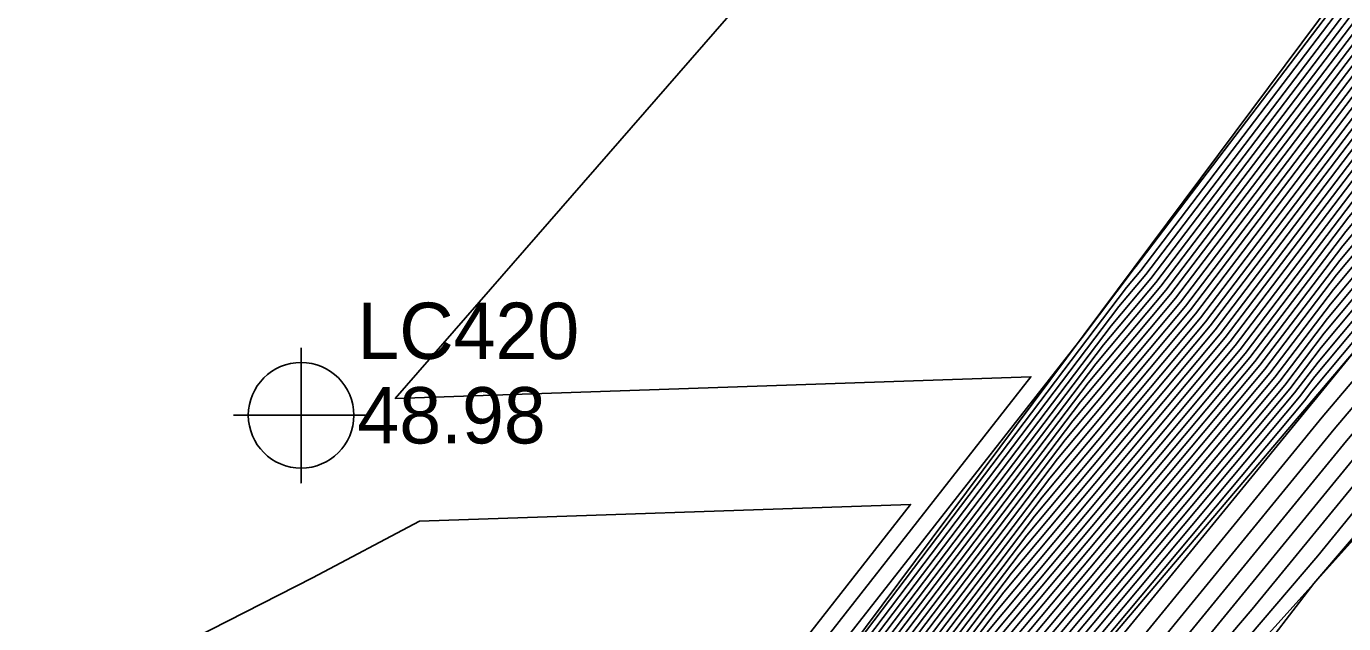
# Model space of a CAD drawing. Extents: x 2188792 to 2191981, y 386090 to 389710.
# Drawn here: x 2190748.2 to 2190806.7, y 388558.9 to 388585.4 of the extents above; entities that cross this region are included whole.
import ezdxf

# ---------------------------------------------------------------- set-up
doc = ezdxf.new("R2010")
doc.units = 0
for name, color, linetype in [('DTM Contours Major', 7, 'Continuous'), ('DTM Contours Minor', 7, 'Continuous'), ('Exist DTM Breakline', 7, 'Continuous'), ('Exist DTM Regular Point Underwater CELL', 7, 'Continuous'), ('Exist DTM Regular Point Underwater Cogo Elevation', 7, 'Continuous'), ('Exist DTM Regular Point Underwater Cogo Number', 7, 'Continuous')]:
    doc.layers.add(name, color=color, linetype=linetype)

msp = doc.modelspace()

# ---------------------------------------------------------------- linework, layer by layer
at = {"layer": 'DTM Contours Major'}
for points in [[(2190889.768, 388665.934), (2190873.748, 388648.661), (2190873.195, 388648.151), (2190852.936, 388626.236), (2190852.843, 388626.149), (2190852.794, 388626.065), (2190837.879, 388608.344), (2190837.578, 388607.834), (2190818.71, 388585.263), (2190805.315, 388569.253), (2190804.989, 388568.825), (2190785.829, 388545.954), (2190785.733, 388545.828), (2190785.643, 388545.721), (2190771.094, 388527.067), (2190770.377, 388526.214), (2190752.594, 388503.478)], [(2190876.141, 388657.589), (2190869.311, 388651.282), (2190855.594, 388636.444), (2190848.466, 388629.814), (2190844.753, 388623.442), (2190834.285, 388611.005), (2190829.688, 388603.209), (2190816.236, 388587.117), (2190806.687, 388575.703), (2190802.787, 388570.578), (2190789.24, 388554.408), (2190783.861, 388547.319), (2190778.784, 388541.24), (2190769.099, 388528.821), (2190761.187, 388519.417)], [(2190745.77, 388511.223), (2190764.767, 388531.995), (2190764.928, 388532.189), (2190765.099, 388532.373), (2190765.498, 388532.795), (2190780.116, 388550.299), (2190796.062, 388571.316), (2190798.381, 388574.084), (2190809.431, 388588.604), (2190811.29, 388590.826), (2190813.908, 388593.959), (2190827.096, 388616.325), (2190828.67, 388618.195), (2190839.713, 388637.144), (2190860.91, 388656.862)], [(2190674.383, 388654.473), (2190679.777, 388642.924), (2190682.556, 388643.208), (2190700.696, 388625.403), (2190726.132, 388614.208), (2190738.421, 388650.92), (2190760.309, 388650.016), (2190770.777, 388649.167), (2190792.854, 388619.348), (2190799.036, 388615.217), (2190804.709, 388598.44), (2190793.525, 388602.1), (2190764.602, 388568.931), (2190792.833, 388569.89), (2190778.596, 388551.726), (2190773.9, 388546.68), (2190763.624, 388535.812), (2190753.173, 388524.611), (2190744.564, 388514.235)], [(2190865.427, 388654.414), (2190858.252, 388646.653), (2190844.089, 388633.479), (2190836.711, 388620.819), (2190830.69, 388613.665), (2190821.798, 388598.584), (2190813.763, 388588.972), (2190808.059, 388582.154), (2190800.584, 388572.331), (2190792.651, 388562.862), (2190781.988, 388548.809), (2190771.926, 388536.759), (2190767.103, 388530.576), (2190751.996, 388512.619)], [(2190883.721, 388654.01), (2190875.851, 388645.429), (2190866.427, 388635.071), (2190855.591, 388623.261), (2190848.548, 388615.038), (2190840.802, 388605.993), (2190830.791, 388594.302), (2190821.283, 388583.202), (2190814.514, 388574.912), (2190807.384, 388566.516), (2190799.765, 388557.21), (2190788.056, 388543.511), (2190783.044, 388537.265), (2190773.604, 388525.152), (2190763.473, 388512.153)], [(2190874.944, 388653.125), (2190871.253, 388649.716), (2190854.265, 388631.34), (2190850.654, 388627.981), (2190848.773, 388624.753), (2190836.082, 388609.675), (2190833.633, 388605.521), (2190817.473, 388586.19), (2190806.001, 388572.478), (2190803.888, 388569.701), (2190787.534, 388550.181), (2190784.797, 388546.574), (2190782.214, 388543.48), (2190770.096, 388527.944), (2190765.782, 388522.815), (2190751.446, 388504.486)], [(2190867.369, 388652.848), (2190856.923, 388641.549), (2190846.278, 388631.647), (2190840.732, 388622.13), (2190832.487, 388612.335), (2190825.743, 388600.896), (2190815, 388588.044), (2190807.373, 388578.928), (2190801.685, 388571.454), (2190790.945, 388558.635), (2190782.924, 388548.064), (2190775.355, 388539), (2190768.101, 388529.699), (2190756.592, 388516.018)], [(2190859.581, 388651.757), (2190841.901, 388635.312), (2190832.691, 388619.507), (2190828.893, 388614.995), (2190817.853, 388596.271), (2190812.526, 388589.899), (2190808.745, 388585.379), (2190799.483, 388573.208), (2190794.356, 388567.089), (2190781.052, 388549.554), (2190768.496, 388534.519), (2190766.105, 388531.453), (2190747.401, 388509.22)]]:
    msp.add_lwpolyline(points, dxfattribs=at)
at = {"layer": 'DTM Contours Minor'}
for points in [[(2190888.864, 388666.864), (2190874.466, 388651.34), (2190872.029, 388649.09), (2190853.734, 388629.298), (2190851.53, 388627.248), (2190850.382, 388625.278), (2190836.801, 388609.142), (2190835.211, 388606.447), (2190817.968, 388585.819), (2190805.726, 388571.188), (2190804.328, 388569.351), (2190786.852, 388548.49), (2190785.171, 388546.275), (2190783.586, 388544.376), (2190770.495, 388527.593), (2190767.62, 388524.175), (2190751.905, 388504.083)], [(2190889.165, 388666.554), (2190874.226, 388650.447), (2190872.418, 388648.777), (2190853.468, 388628.277), (2190851.967, 388626.882), (2190851.186, 388625.54), (2190837.16, 388608.876), (2190836, 388606.909), (2190818.215, 388585.634), (2190805.589, 388570.543), (2190804.549, 388569.175), (2190786.511, 388547.645), (2190785.359, 388546.126), (2190784.271, 388544.824), (2190770.695, 388527.417), (2190768.539, 388524.855), (2190752.135, 388503.881)], [(2190889.467, 388666.244), (2190873.987, 388649.554), (2190872.806, 388648.464), (2190853.202, 388627.257), (2190852.405, 388626.515), (2190851.99, 388625.803), (2190837.52, 388608.61), (2190836.789, 388607.372), (2190818.462, 388585.448), (2190805.452, 388569.898), (2190804.769, 388569), (2190786.17, 388546.799), (2190785.546, 388545.977), (2190784.957, 388545.273), (2190770.895, 388527.242), (2190769.458, 388525.535), (2190752.364, 388503.679)], [(2190890.069, 388665.624), (2190876.821, 388651.34), (2190873.831, 388648.052), (2190873.604, 388647.804), (2190855.31, 388627.698), (2190853.38, 388625.594), (2190838.856, 388608.637), (2190838.317, 388608.007), (2190837.619, 388607.193), (2190830.334, 388598.687), (2190818.957, 388585.077), (2190807.553, 388571.447), (2190805.392, 388568.801), (2190805.237, 388568.618), (2190788.147, 388547.741), (2190786.156, 388545.412), (2190771.304, 388526.901), (2190771.295, 388526.89), (2190771.286, 388526.878), (2190771.227, 388526.806), (2190752.824, 388503.276)], [(2190890.53, 388665.187), (2190876.304, 388649.542), (2190874.166, 388647.21), (2190858.09, 388629.541), (2190853.933, 388625.011), (2190841.279, 388610.237), (2190838.938, 388607.504), (2190835.912, 388603.97), (2190819.417, 388584.712), (2190807.673, 388570.328), (2190805.774, 388568.093), (2190791.052, 388550.108), (2190786.631, 388544.937), (2190774.239, 388529.492), (2190771.872, 388526.456), (2190769.332, 388523.197), (2190753.485, 388503.626)], [(2190891.143, 388664.632), (2190878.776, 388651.031), (2190874.727, 388646.617), (2190860.869, 388631.385), (2190854.486, 388624.428), (2190843.702, 388611.838), (2190839.56, 388607), (2190834.205, 388600.748), (2190820.039, 388584.208), (2190809.953, 388571.856), (2190806.31, 388567.567), (2190793.956, 388552.475), (2190787.106, 388544.462), (2190777.174, 388532.083), (2190772.45, 388526.021), (2190767.379, 388519.516), (2190753.682, 388502.601)], [(2190745.129, 388513.038), (2190751.917, 388520.461), (2190757.875, 388527.642), (2190764.214, 388534.436), (2190778.935, 388550.006), (2190779.554, 388550.746), (2190797.085, 388573.852), (2190797.721, 388574.61), (2190809.842, 388590.539), (2190810.548, 388591.382), (2190811.541, 388592.571), (2190826.018, 388617.123), (2190826.258, 388617.408), (2190832.376, 388627.907), (2190821.762, 388627.349), (2190798.585, 388642.836), (2190786.948, 388658.554)], [(2190772.467, 388519.209), (2190775.862, 388523.505), (2190785.674, 388535.226), (2190790.471, 388541.3), (2190805.407, 388560.717), (2190808.478, 388564.311), (2190808.993, 388564.94), (2190821.356, 388579.495), (2190823.15, 388581.692), (2190825.67, 388584.635), (2190842.666, 388604.482), (2190855.816, 388619.838), (2190857.249, 388621.512), (2190874.764, 388640.601), (2190877.537, 388643.648), (2190891.138, 388658.479)], [(2190745.556, 388511.828), (2190760.483, 388528.15), (2190762.577, 388530.674), (2190764.804, 388533.061), (2190769.977, 388538.532), (2190779.928, 388550.448), (2190796.403, 388572.161), (2190798.161, 388574.259), (2190809.568, 388589.249), (2190811.042, 388591.012), (2190813.119, 388593.496), (2190826.737, 388616.591), (2190827.866, 388617.933), (2190839.275, 388637.511), (2190860.676, 388657.418)], [(2190875.902, 388656.696), (2190869.699, 388650.969), (2190855.328, 388635.424), (2190848.904, 388629.447), (2190845.557, 388623.704), (2190834.644, 388610.739), (2190830.477, 388603.671), (2190816.484, 388586.932), (2190806.55, 388575.058), (2190803.007, 388570.402), (2190788.899, 388553.563), (2190784.048, 388547.17), (2190779.47, 388541.688), (2190769.298, 388528.646), (2190762.106, 388520.096), (2190750.527, 388505.292)], [(2190888.666, 388656.99), (2190876.975, 388644.242), (2190871.985, 388638.758), (2190856.697, 388622.095), (2190853.393, 388618.238), (2190842.045, 388604.986), (2190827.377, 388587.857), (2190822.528, 388582.196), (2190819.075, 388577.967), (2190808.457, 388565.465), (2190805.573, 388561.944), (2190789.006, 388542.561), (2190788.914, 388542.446), (2190774.758, 388524.284), (2190759.566, 388504.79)], [(2190745.984, 388510.617), (2190761.018, 388527.057), (2190765.307, 388532.155), (2190765.753, 388532.727), (2190780.303, 388550.15), (2190795.721, 388570.47), (2190798.602, 388573.909), (2190809.294, 388587.959), (2190811.537, 388590.641), (2190814.697, 388594.421), (2190827.455, 388616.059), (2190829.474, 388618.458), (2190840.15, 388636.778), (2190860.644, 388655.841)], [(2190863.873, 388655.667), (2190859.315, 388650.736), (2190842.339, 388634.945), (2190833.495, 388619.769), (2190829.253, 388614.729), (2190818.642, 388596.734), (2190812.774, 388589.713), (2190808.608, 388584.734), (2190799.703, 388573.032), (2190794.015, 388566.243), (2190781.239, 388549.405), (2190769.182, 388534.967), (2190766.305, 388531.278), (2190748.32, 388509.9)], [(2190875.662, 388655.804), (2190870.087, 388650.656), (2190855.063, 388634.403), (2190849.341, 388629.081), (2190846.361, 388623.967), (2190835.004, 388610.473), (2190831.266, 388604.134), (2190816.731, 388586.746), (2190806.412, 388574.413), (2190803.227, 388570.227), (2190788.557, 388552.717), (2190784.235, 388547.021), (2190780.156, 388542.136), (2190769.498, 388528.47), (2190763.025, 388520.776), (2190750.757, 388505.091)], [(2190886.193, 388655.5), (2190876.413, 388644.835), (2190869.206, 388636.914), (2190856.144, 388622.678), (2190850.97, 388616.638), (2190841.424, 388605.489), (2190829.084, 388591.08), (2190821.905, 388582.699), (2190816.795, 388576.439), (2190807.92, 388565.991), (2190802.669, 388559.577), (2190788.531, 388543.036), (2190785.979, 388539.855), (2190774.181, 388524.718), (2190761.519, 388508.472)], [(2190864.261, 388655.354), (2190859.049, 388649.716), (2190842.776, 388634.579), (2190834.299, 388620.032), (2190829.612, 388614.463), (2190819.431, 388597.196), (2190813.021, 388589.528), (2190808.47, 388584.089), (2190799.923, 388572.857), (2190793.674, 388565.398), (2190781.426, 388549.256), (2190769.868, 388535.415), (2190766.504, 388531.102), (2190749.239, 388510.579)], [(2190864.65, 388655.04), (2190858.784, 388648.695), (2190843.214, 388634.212), (2190835.103, 388620.294), (2190829.971, 388614.197), (2190820.22, 388597.659), (2190813.268, 388589.342), (2190808.333, 388583.444), (2190800.143, 388572.682), (2190793.333, 388564.553), (2190781.614, 388549.107), (2190770.554, 388535.863), (2190766.704, 388530.927), (2190750.158, 388511.259)], [(2190875.423, 388654.911), (2190870.476, 388650.343), (2190854.797, 388633.382), (2190849.779, 388628.714), (2190847.165, 388624.229), (2190835.363, 388610.207), (2190832.055, 388604.596), (2190816.978, 388586.561), (2190806.275, 388573.768), (2190803.447, 388570.052), (2190788.216, 388551.872), (2190784.422, 388546.872), (2190780.842, 388542.584), (2190769.697, 388528.295), (2190763.944, 388521.456), (2190750.986, 388504.889)], [(2190745.343, 388512.433), (2190756.2, 388524.306), (2190760.226, 388529.158), (2190764.509, 388533.749), (2190774.456, 388544.269), (2190779.741, 388550.597), (2190796.744, 388573.006), (2190797.941, 388574.435), (2190809.705, 388589.894), (2190810.795, 388591.197), (2190812.33, 388593.034), (2190826.377, 388616.857), (2190827.062, 388617.671), (2190838.837, 388637.877), (2190845.832, 388644.384), (2190829.099, 388646.821), (2190814.232, 388646.039), (2190801.451, 388654.579)], [(2190746.198, 388510.012), (2190756.539, 388521.32), (2190765.506, 388531.98), (2190766.439, 388533.175), (2190780.49, 388550.001), (2190795.38, 388569.625), (2190798.822, 388573.734), (2190809.156, 388587.314), (2190811.784, 388590.455), (2190815.486, 388594.884), (2190827.815, 388615.793), (2190830.278, 388618.72), (2190840.588, 388636.411), (2190860.378, 388654.82)], [(2190865.038, 388654.727), (2190858.518, 388647.674), (2190843.652, 388633.846), (2190835.907, 388620.556), (2190830.331, 388613.931), (2190821.009, 388598.121), (2190813.516, 388589.157), (2190808.196, 388582.799), (2190800.364, 388572.506), (2190792.992, 388563.707), (2190781.801, 388548.958), (2190771.24, 388536.311), (2190766.903, 388530.751), (2190751.077, 388511.939)], [(2190778.862, 388653.861), (2190795.719, 388631.092), (2190817.377, 388616.62), (2190820.23, 388608.183), (2190810.752, 388592.109), (2190810.3, 388591.568), (2190809.98, 388591.184), (2190797.5, 388574.785), (2190797.426, 388574.697), (2190795.108, 388571.641), (2190779.096, 388551.212), (2190776.914, 388548.868), (2190763.919, 388535.124), (2190755.524, 388526.127), (2190747.633, 388516.616)], [(2190875.184, 388654.018), (2190870.864, 388650.03), (2190854.531, 388632.361), (2190850.217, 388628.348), (2190847.969, 388624.491), (2190835.722, 388609.941), (2190832.844, 388605.059), (2190817.226, 388586.375), (2190806.138, 388573.123), (2190803.668, 388569.877), (2190787.875, 388551.026), (2190784.61, 388546.723), (2190781.528, 388543.032), (2190769.897, 388528.119), (2190764.863, 388522.136), (2190751.216, 388504.687)], [(2190752.06, 388515.583), (2190765.706, 388531.804), (2190767.124, 388533.623), (2190780.677, 388549.852), (2190795.039, 388568.78), (2190799.042, 388573.558), (2190809.019, 388586.669), (2190812.032, 388590.27), (2190816.275, 388595.346), (2190828.174, 388615.527), (2190831.082, 388618.982), (2190841.026, 388636.045), (2190860.112, 388653.799)], [(2190865.815, 388654.101), (2190857.986, 388645.632), (2190844.527, 388633.113), (2190837.515, 388621.081), (2190831.05, 388613.399), (2190822.587, 388599.046), (2190814.01, 388588.786), (2190807.922, 388581.509), (2190800.804, 388572.156), (2190792.31, 388562.016), (2190782.175, 388548.66), (2190772.611, 388537.207), (2190767.302, 388530.4), (2190752.915, 388513.298)], [(2190866.203, 388653.788), (2190857.72, 388644.611), (2190844.965, 388632.746), (2190838.32, 388621.343), (2190831.409, 388613.133), (2190823.376, 388599.509), (2190814.258, 388588.601), (2190807.784, 388580.864), (2190801.024, 388571.98), (2190791.969, 388561.171), (2190782.363, 388548.511), (2190773.297, 388537.655), (2190767.502, 388530.225), (2190753.834, 388513.978)], [(2190866.592, 388653.475), (2190857.455, 388643.59), (2190845.402, 388632.38), (2190839.124, 388621.606), (2190831.769, 388612.867), (2190824.165, 388599.971), (2190814.505, 388588.415), (2190807.647, 388580.218), (2190801.245, 388571.805), (2190791.628, 388560.326), (2190782.55, 388548.362), (2190773.983, 388538.103), (2190767.702, 388530.049), (2190754.753, 388514.658)], [(2190866.98, 388653.161), (2190857.189, 388642.57), (2190845.84, 388632.013), (2190839.928, 388621.868), (2190832.128, 388612.601), (2190824.954, 388600.434), (2190814.752, 388588.23), (2190807.51, 388579.573), (2190801.465, 388571.63), (2190791.286, 388559.48), (2190782.737, 388548.213), (2190774.669, 388538.551), (2190767.901, 388529.874), (2190755.672, 388515.338)], [(2190747.581, 388509.846), (2190765.906, 388531.629), (2190767.81, 388534.071), (2190780.865, 388549.703), (2190794.698, 388567.934), (2190799.262, 388573.383), (2190808.882, 388586.024), (2190812.279, 388590.084), (2190817.064, 388595.809), (2190828.534, 388615.261), (2190831.886, 388619.245), (2190841.463, 388635.678), (2190859.847, 388652.778)], [(2190867.757, 388652.535), (2190856.657, 388640.528), (2190846.715, 388631.28), (2190841.536, 388622.393), (2190832.847, 388612.069), (2190826.532, 388601.359), (2190815.247, 388587.859), (2190807.236, 388578.283), (2190801.905, 388571.279), (2190790.604, 388557.79), (2190783.112, 388547.915), (2190776.041, 388539.448), (2190768.3, 388529.523), (2190757.511, 388516.697)], [(2190881.249, 388652.521), (2190875.289, 388646.023), (2190863.648, 388633.228), (2190855.038, 388623.845), (2190846.125, 388613.438), (2190840.181, 388606.497), (2190832.498, 388597.525), (2190820.661, 388583.705), (2190812.234, 388573.384), (2190806.847, 388567.042), (2190796.86, 388554.842), (2190787.581, 388543.987), (2190780.109, 388534.674), (2190773.027, 388525.587), (2190765.426, 388515.834)], [(2190874.705, 388652.232), (2190871.641, 388649.403), (2190853.999, 388630.319), (2190851.092, 388627.615), (2190849.578, 388625.016), (2190836.441, 388609.408), (2190834.422, 388605.984), (2190817.72, 388586.004), (2190805.864, 388571.833), (2190804.108, 388569.526), (2190787.193, 388549.336), (2190784.984, 388546.425), (2190782.9, 388543.928), (2190770.296, 388527.768), (2190766.701, 388523.495), (2190751.675, 388504.284)], [(2190868.145, 388652.222), (2190856.392, 388639.507), (2190847.153, 388630.914), (2190842.34, 388622.655), (2190833.206, 388611.803), (2190827.321, 388601.821), (2190815.494, 388587.673), (2190807.098, 388577.638), (2190802.126, 388571.104), (2190790.263, 388556.944), (2190783.299, 388547.766), (2190776.727, 388539.896), (2190768.5, 388529.348), (2190758.43, 388517.377)], [(2190671.736, 388651.826), (2190673.929, 388647.13), (2190671.917, 388640.626), (2190675.774, 388634.639), (2190686.956, 388619.434), (2190684.619, 388615.403), (2190687.402, 388602.653), (2190714.969, 388588.766), (2190716.131, 388573.708), (2190724.268, 388553.991), (2190750.384, 388555.6), (2190760.926, 388560.965), (2190765.672, 388563.484), (2190787.491, 388564.226), (2190778.097, 388552.24), (2190770.886, 388544.492), (2190763.329, 388536.5), (2190750.823, 388523.095), (2190743.939, 388514.8)], [(2190868.534, 388651.909), (2190856.126, 388638.486), (2190847.591, 388630.547), (2190843.144, 388622.917), (2190833.566, 388611.537), (2190828.11, 388602.284), (2190815.742, 388587.488), (2190806.961, 388576.993), (2190802.346, 388570.928), (2190789.922, 388556.099), (2190783.486, 388547.617), (2190777.413, 388540.344), (2190768.699, 388529.172), (2190759.349, 388518.057)], [(2190868.922, 388651.596), (2190855.86, 388637.465), (2190848.028, 388630.18), (2190843.949, 388623.18), (2190833.925, 388611.271), (2190828.899, 388602.746), (2190815.989, 388587.303), (2190806.824, 388576.348), (2190802.566, 388570.753), (2190789.581, 388555.253), (2190783.673, 388547.468), (2190778.098, 388540.792), (2190768.899, 388528.997), (2190760.268, 388518.737)]]:
    msp.add_lwpolyline(points, dxfattribs=at)
at = {"layer": 'Exist DTM Breakline'}
for points in [[(2190573.365, 388260.981), (2190597.901, 388295.54), (2190631.673, 388341.911), (2190665.633, 388387.704), (2190697.655, 388430.604), (2190723.725, 388465.2), (2190753.059, 388503.07), (2190785.767, 388545.802), (2190819.064, 388584.997), (2190852.901, 388626.1), (2190890.215, 388665.473), (2190930.375, 388707.631)], [(2190577.542, 388257.996), (2190603.612, 388290.612), (2190636.664, 388338.271), (2190669.633, 388384.463), (2190703.281, 388427.435), (2190727.416, 388462.342), (2190757.056, 388500.06), (2190789.024, 388542.543), (2190823.823, 388581.148), (2190857.673, 388621.065), (2190895.218, 388660.937), (2190934.113, 388704.472)], [(2190562.442, 388270.056), (2190592.552, 388300.841), (2190622.991, 388348.012), (2190655.878, 388392.695), (2190691.635, 388436.266), (2190715.121, 388473.885), (2190746.669, 388508.678), (2190779.529, 388550.766), (2190810.094, 388591.723), (2190838.625, 388638.055)]]:
    msp.add_lwpolyline(points, dxfattribs=at)
at = {"layer": 'Exist DTM Regular Point Underwater CELL'}
msp.add_lwpolyline([(2190760.42, 388571.183), (2190760.42, 388565.183), (2190760.42, 388568.183), (2190763.42, 388568.183), (2190757.42, 388568.183)], dxfattribs=at)
msp.add_circle((2190760.42, 388568.183), 2.344, dxfattribs=at)

# ---------------------------------------------------------------- texts
at = {"layer": 'Exist DTM Regular Point Underwater Cogo Elevation'}
msp.add_text('48.98', height=2.5, dxfattribs=at).set_placement((2190762.92, 388566.933))
at = {"layer": 'Exist DTM Regular Point Underwater Cogo Number'}
msp.add_text('LC420', height=2.5, dxfattribs=at).set_placement((2190762.92, 388570.683))

doc.saveas('drawing.dxf')
